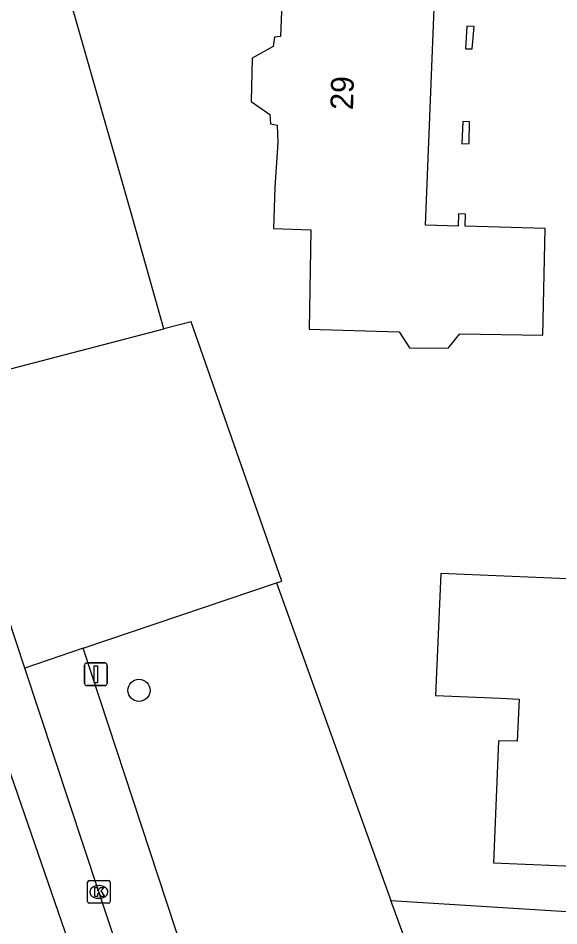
# Model space of a CAD drawing. Extents: x 162990 to 165007, y 383433 to 384336.
# Drawn here: x 164798.9 to 164822.72, y 384010.19 to 384050.22 of the extents above; entities that cross this region are included whole.
import ezdxf

# ---------------------------------------------------------------- set-up
doc = ezdxf.new("R2010")
doc.units = 0
for name, color, linetype in [('IMGEO_Boom', 7, 'Continuous'), ('IMGEO_Groenvoorziening', 7, 'Continuous'), ('IMGEO_Kolk', 7, 'Continuous'), ('IMGEO_Pand', 7, 'Continuous'), ('IMGEO_Pand_nummerreeks', 7, 'Continuous'), ('IMGEO_Rijbaan_lokaal_gesloten', 7, 'Continuous'), ('IMGEO_Verkeersbordpaal', 7, 'Continuous'), ('IMGEO_Voetpad_open', 7, 'Continuous')]:
    doc.layers.add(name, color=color, linetype=linetype)

msp = doc.modelspace()

# ---------------------------------------------------------------- linework, layer by layer
at = {"layer": 'IMGEO_Boom'}
msp.add_circle((164804.216, 384020.572), 0.489, dxfattribs=at)
at = {"layer": 'IMGEO_Groenvoorziening'}
for points in [[(164805.32, 384036.519), (164803.912, 384041.467), (164799.695, 384056.293)], [(164810.273, 384025.317), (164815.317, 384011.305)], [(164821.286, 383995.015), (164815.317, 384011.305)], [(164815.317, 384011.305), (164843.99, 384009.515)]]:
    msp.add_lwpolyline(points, dxfattribs=at)
at = {"layer": 'IMGEO_Kolk'}
for p, q in [((164802.026, 384012.184), (164802.878, 384012.184)), ((164801.951, 384011.258), (164801.951, 384012.11)), ((164802.439, 384011.964), (164802.464, 384011.964)), ((164802.952, 384012.11), (164802.952, 384011.258)), ((164802.462, 384011.404), (164802.437, 384011.404)), ((164802.878, 384011.184), (164802.026, 384011.184))]:
    msp.add_line(p, q, dxfattribs=at)
for points in [[(164802.026, 384012.184), (164802.878, 384012.184)], [(164801.951, 384011.258), (164801.951, 384012.11)], [(164802.272, 384011.884), (164802.395, 384011.884), (164802.395, 384011.733), (164802.525, 384011.884), (164802.689, 384011.884), (164802.543, 384011.733), (164802.696, 384011.484), (164802.544, 384011.484), (164802.459, 384011.648), (164802.395, 384011.581), (164802.395, 384011.484), (164802.272, 384011.484), (164802.272, 384011.884)], [(164802.952, 384012.11), (164802.952, 384011.258)], [(164802.878, 384011.184), (164802.026, 384011.184)]]:
    msp.add_lwpolyline(points, dxfattribs=at)
for centre, start, end in [((164802.028, 384012.108), 91.552, 178.448), ((164802.028, 384012.108), 91.552, 178.448), ((164802.876, 384012.108), 1.552, 88.448), ((164802.876, 384012.108), 1.552, 88.448), ((164802.028, 384011.26), 181.552, 268.448), ((164802.028, 384011.26), 181.552, 268.448), ((164802.876, 384011.26), 271.552, 358.448), ((164802.876, 384011.26), 271.552, 358.448)]:
    msp.add_arc(centre, 0.0765, start, end, dxfattribs=at)
for centre, major_axis, ratio, start_param, end_param in [((164802.438, 384011.684), (-0.387, 0.002), 0.722429, 4.712389, 7.853982), ((164802.463, 384011.684), (-0.39, 0.002), 0.717154, 1.570796, 4.712389)]:
    msp.add_ellipse(centre, major_axis=major_axis, ratio=ratio, start_param=start_param, end_param=end_param, dxfattribs=at)
at = {"layer": 'IMGEO_Pand'}
for points in [[(164810.604, 384053.106), (164810.453, 384049.412), (164810.195, 384049.378), (164810.138, 384048.971), (164809.212, 384048.46), (164809.163, 384046.547), (164809.986, 384045.966), (164810.015, 384045.557), (164810.314, 384045.494), (164810.333, 384044.729), (164810.206, 384042.756), (164810.15, 384040.948), (164811.793, 384040.882), (164811.711, 384036.504), (164815.68, 384036.384), (164816.133, 384035.684), (164817.841, 384035.667), (164818.358, 384036.293), (164822.014, 384036.236), (164822.12, 384040.946), (164818.595, 384041.04), (164818.611, 384041.581), (164818.304, 384041.59), (164818.288, 384041.049), (164816.842, 384041.087), (164817.344, 384053.597)], [(164818.987, 384049.845), (164818.672, 384049.866), (164818.607, 384048.871), (164818.905, 384048.859), (164818.987, 384049.845)], [(164818.787, 384045.648), (164818.494, 384045.661), (164818.445, 384044.683), (164818.765, 384044.684), (164818.787, 384045.648)], [(164853.797, 384029.181), (164839.247, 384029.819), (164838.871, 384020.395), (164837.949, 384020.177), (164837.237, 384019.551), (164836.931, 384018.635), (164827.364, 384019.051), (164827.629, 384025.299), (164817.521, 384025.721), (164817.291, 384020.351), (164820.147, 384020.225), (164820.977, 384020.19), (164820.887, 384018.33), (164820.059, 384018.347), (164819.837, 384012.974), (164829.612, 384012.563), (164829.667, 384013.559), (164829.751, 384015.538), (164833.483, 384015.386), (164833.417, 384013.406), (164838.586, 384013.183), (164838.496, 384011.28), (164844.081, 384011.032), (164861.978, 384010.239)]]:
    msp.add_lwpolyline(points, dxfattribs=at)
at = {"layer": 'IMGEO_Rijbaan_lokaal_gesloten'}
for points in [[(164707.557, 384064.102), (164737.078, 384065.761), (164743.076, 384065.855), (164750.632, 384065.052), (164757.196, 384063.494), (164761.068, 384062.124), (164769.002, 384058.157), (164773.63, 384055.513), (164780.242, 384050.035), (164785.153, 384044.698), (164787.609, 384041.629), (164791.246, 384035.678), (164794.268, 384029.303), (164801.682, 384007.815), (164809.47, 383983.639)], [(164799.183, 384021.558), (164797.632, 384026.245)], [(164809.192, 383991.004), (164806.333, 384000), (164802.451, 384011.684), (164799.183, 384021.558)]]:
    msp.add_lwpolyline(points, dxfattribs=at)
at = {"layer": 'IMGEO_Verkeersbordpaal'}
for p, q in [((164801.924, 384021.783), (164802.714, 384021.783)), ((164802.714, 384021.783), (164801.924, 384021.783)), ((164801.824, 384020.883), (164801.824, 384021.683)), ((164801.824, 384021.683), (164801.824, 384020.883)), ((164802.814, 384021.683), (164802.814, 384020.883)), ((164802.814, 384020.883), (164802.814, 384021.683)), ((164802.714, 384020.783), (164801.924, 384020.783)), ((164801.924, 384020.783), (164802.714, 384020.783))]:
    msp.add_line(p, q, dxfattribs=at)
msp.add_lwpolyline([(164802.244, 384021.658), (164802.394, 384021.658), (164802.394, 384020.908), (164802.244, 384020.908), (164802.244, 384021.658)], dxfattribs=at)
for centre, start, end in [((164801.924, 384021.683), 90, 180), ((164801.924, 384021.683), 90, 180), ((164802.714, 384021.683), 0, 90), ((164802.714, 384021.683), 360, 90), ((164801.924, 384020.883), 180, 270), ((164801.924, 384020.883), 180, 270), ((164802.714, 384020.883), 270, 0), ((164802.714, 384020.883), 270, 0)]:
    msp.add_arc(centre, 0.1, start, end, dxfattribs=at)
at = {"layer": 'IMGEO_Voetpad_open'}
for points in [[(164810.273, 384025.317), (164810.508, 384025.397), (164806.525, 384036.833), (164805.32, 384036.519)], [(164797.253, 384034.416), (164805.32, 384036.519)], [(164801.759, 384022.431), (164810.273, 384025.317)], [(164801.759, 384022.431), (164799.183, 384021.558)], [(164811.892, 383991.635), (164809.14, 384000), (164801.759, 384022.431)]]:
    msp.add_lwpolyline(points, dxfattribs=at)

# ---------------------------------------------------------------- texts
at = {"layer": 'IMGEO_Pand_nummerreeks'}
msp.add_text('29', height=1, rotation=88.5334, dxfattribs=at).set_placement((164813.651, 384046.16))

doc.saveas('drawing.dxf')
